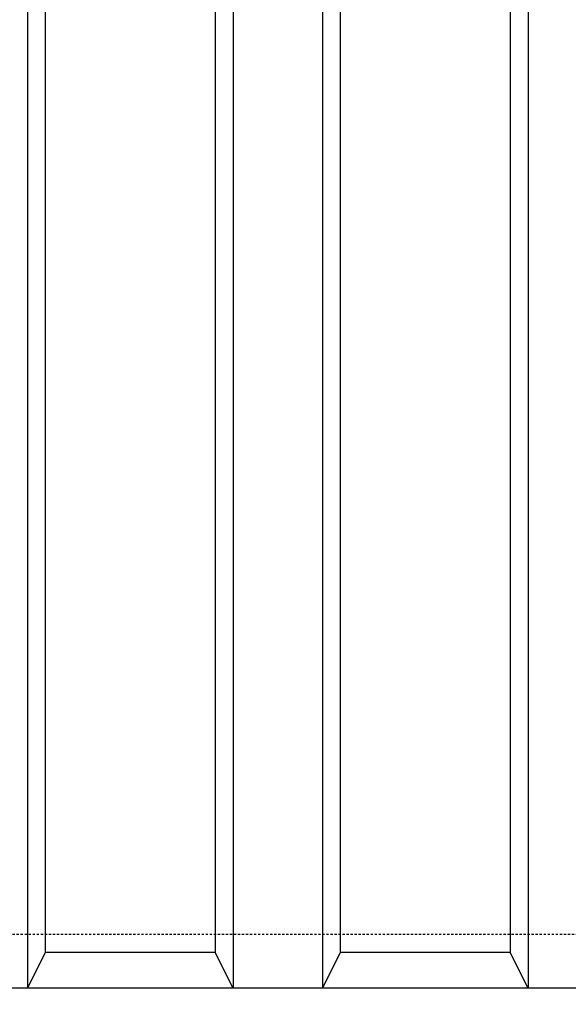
# Model space of a CAD drawing. Extents: x -169 to 7270, y -140 to 2984.
# Tile 461 of 656: x 1556 to 1587, y 1253 to 1308. Entities that reach past the tile are written whole.
import ezdxf

# ---------------------------------------------------------------- set-up
doc = ezdxf.new("R2010")
doc.units = 0
doc.header["$MEASUREMENT"] = 0
doc.linetypes.add('HIDDEN3', pattern=[0.1875, 0.125, -0.0625])
for name, color, linetype in [('TANK-ANCHOR', 4, 'CONTINUOUS'), ('TANK-UST', 5, 'CONTINUOUS'), ('TANK-UST-RIB', 7, 'CONTINUOUS')]:
    doc.layers.add(name, color=color, linetype=linetype)

msp = doc.modelspace()

# ---------------------------------------------------------------- linework, layer by layer
at = {"layer": 'TANK-ANCHOR'}
msp.add_lwpolyline([(1590, 1254.01839), (1410, 1254.01839), (1410, 1236.01839), (1590, 1236.01839)], close=True, dxfattribs=at)
at = {"layer": 'TANK-UST', "color": 2, "linetype": 'HIDDEN3'}
msp.add_lwpolyline([(1911.25755, 1377.01839), (1915.76255, 1377.01839, -0.9539575), (1915.76255, 1257.01839), (1911.25755, 1257.01839), (1904.0002, 1257.01839), (1808.75, 1257.01839), (1709.73065, 1257.01839), (1484.73065, 1257.01839), (1480.23745, 1257.01839, -0.9539575), (1480.23745, 1377.01839), (1484.73065, 1377.01839), (1709.73065, 1377.01839), (1808.75, 1377.01839), (1904.0002, 1377.01839)], format="xyb", close=True, dxfattribs=at)
at = {"layer": 'TANK-UST'}
msp.add_lwpolyline([(1589.75755, 1254.01839), (1584.75755, 1254.01839), (1583.75755, 1256.01839), (1574.25755, 1256.01839), (1573.25755, 1254.01839), (1568.25755, 1254.01839), (1567.25755, 1256.01839), (1557.75755, 1256.01839), (1556.75755, 1254.01839), (1551.75755, 1254.01839), (1550.75755, 1256.01839), (1541.25755, 1256.01839), (1540.25755, 1254.01839), (1535.25755, 1254.01839), (1534.25755, 1256.01839), (1524.75755, 1256.01839), (1523.75755, 1254.01839), (1518.75755, 1254.01839), (1517.75755, 1256.01839), (1508.25755, 1256.01839), (1507.25755, 1254.01839), (1502.25755, 1254.01839), (1501.25755, 1256.01839), (1491.75755, 1256.01839)], dxfattribs=at)
at = {"layer": 'TANK-UST-RIB'}
for p, q in [((1556.75755, 1380.01839), (1556.75755, 1254.01839)), ((1568.25755, 1380.01839), (1568.25755, 1254.01839)), ((1573.25755, 1380.01839), (1573.25755, 1254.01839)), ((1584.75755, 1380.01839), (1584.75755, 1254.01839)), ((1557.75755, 1378.01839), (1557.75755, 1256.01839)), ((1567.25755, 1378.01839), (1567.25755, 1256.01839)), ((1574.25755, 1378.01839), (1574.25755, 1256.01839)), ((1583.75755, 1378.01839), (1583.75755, 1256.01839))]:
    msp.add_line(p, q, dxfattribs=at)

doc.saveas('drawing.dxf')
